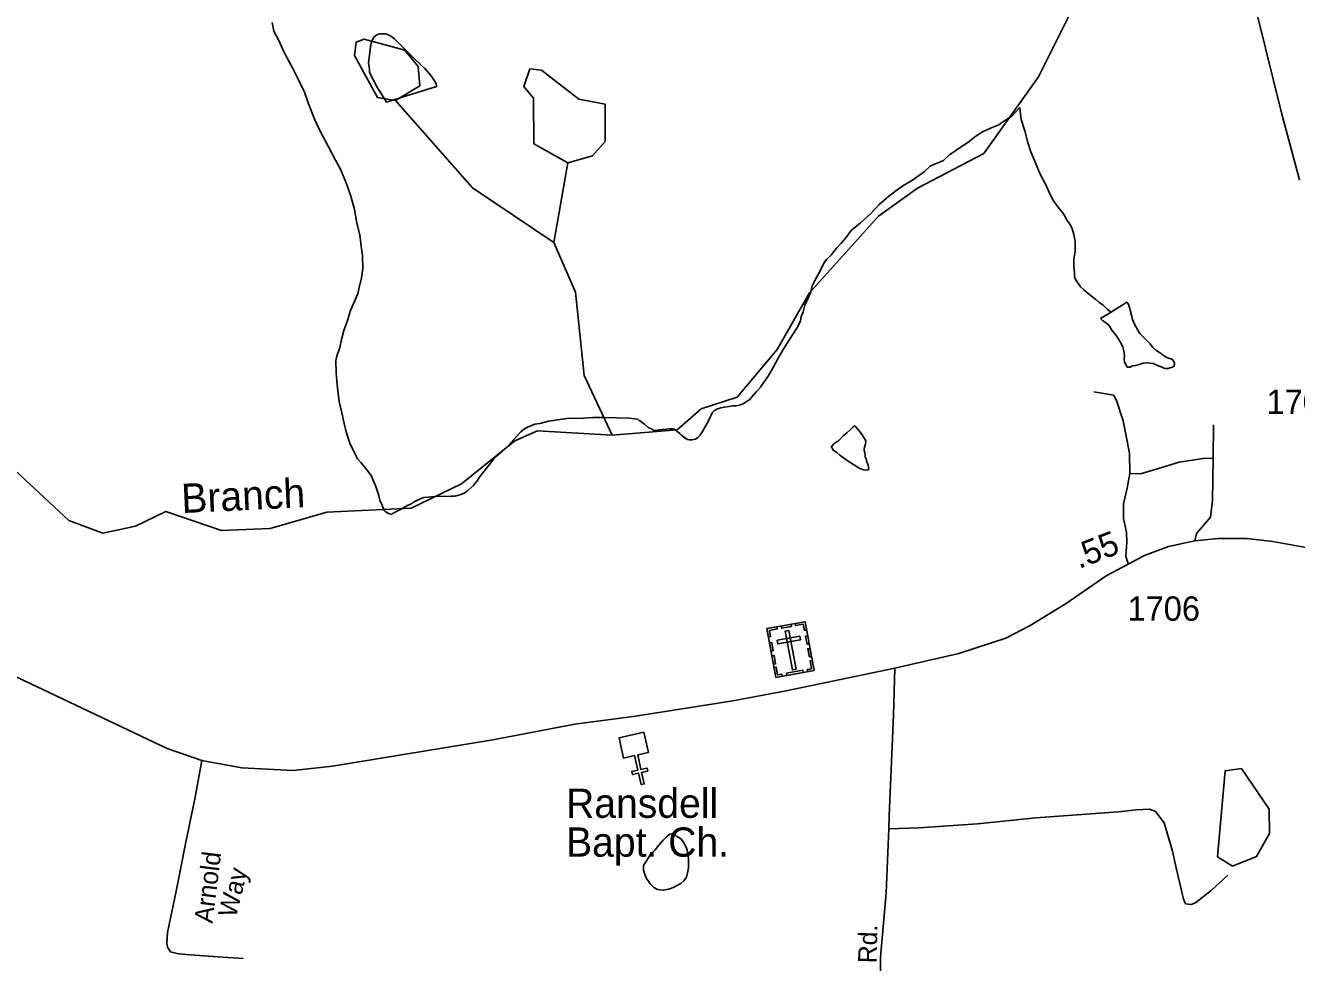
# Model space of a CAD drawing. Extents: x 2126262 to 2293712, y 749403 to 919119.
# Drawn here: x 2198409 to 2204929, y 819813 to 824620 of the extents above; entities that cross this region are included whole.
import ezdxf

# ---------------------------------------------------------------- set-up
doc = ezdxf.new("R2010")
doc.units = 0
for name, color, linetype in [('Exist Cultural Cemetery CELL', 7, 'Continuous'), ('Exist Cultural Church CELL', 7, 'Continuous'), ('Exist Cultural Church Label', 7, 'Continuous'), ('Exist Hydrographic Creek Single Shore', 7, 'Continuous'), ('Exist Hydrographic Creek Single Shore Label', 7, 'Continuous'), ('Exist Hydrographic Misc Water Feature', 7, 'Continuous'), ('Exist Hydrographic Pond Under 1500 Sq Ft', 7, 'Continuous'), ('Exist Road Non-System Type 51', 7, 'Continuous'), ('Exist Road Non-System Type 51 Label', 7, 'Continuous'), ('Exist Road Secondary Mileage Hundredths English Label', 7, 'Continuous'), ('Exist Road Secondary Type 51 Attributed', 7, 'Continuous'), ('Exist Road Secondary Type 51 Label', 7, 'Continuous'), ('Exist Road Secondary Type 51 Number Label', 7, 'Continuous')]:
    doc.layers.add(name, color=color, linetype=linetype)

msp = doc.modelspace()

# ---------------------------------------------------------------- linework, layer by layer
at = {"layer": 'Exist Cultural Cemetery CELL'}
for points in [[(2202212, 821525.3), (2202407.8, 821561.2), (2202453.7, 821310.8), (2202257.9, 821274.9)], [(2202284.9, 821538.7), (2202335.8, 821548), (2202337.9, 821536.8), (2202286.9, 821527.5)], [(2202415.7, 821518.6), (2202404.6, 821516.5), (2202398.7, 821548.2), (2202358.9, 821540.9), (2202356.8, 821551.8), (2202407.9, 821561.2)], [(2202219.8, 821482.7), (2202231, 821484.8), (2202225.2, 821516.4), (2202265.1, 821523.7), (2202263.1, 821534.7), (2202212, 821525.3)], [(2202264.4, 821465.7), (2202267.8, 821447.4), (2202383.6, 821468.6), (2202380.2, 821487)], [(2202324.5, 821516.2), (2202306.1, 821512.8), (2202342.7, 821313.3), (2202361.1, 821316.7)], [(2202417.7, 821444.6), (2202409.9, 821487.2), (2202421.1, 821489.3), (2202428.9, 821446.7)], [(2202233.2, 821409.8), (2202225.3, 821452.4), (2202236.5, 821454.4), (2202244.4, 821411.8)], [(2202429.5, 821379.8), (2202421.7, 821422.4), (2202432.9, 821424.4), (2202440.7, 821381.8)], [(2202245.3, 821343.7), (2202237.5, 821386.3), (2202248.7, 821388.3), (2202256.5, 821345.7)], [(2202421.1, 821304.8), (2202419.1, 821316.1), (2202440.7, 821320.1), (2202433.4, 821359.8), (2202444.4, 821361.8), (2202453.7, 821310.8)], [(2202290.4, 821280.9), (2202288.4, 821292.2), (2202266.7, 821288.2), (2202259.4, 821328), (2202248.5, 821326), (2202257.8, 821274.9)], [(2202312.3, 821296.5), (2202395.8, 821311.8), (2202397.9, 821300.6), (2202314.4, 821285.3)]]:
    msp.add_lwpolyline(points, close=True, dxfattribs=at)
at = {"layer": 'Exist Cultural Church CELL'}
msp.add_lwpolyline([(2201604.4, 820890.3), (2201549, 820877.6), (2201565.9, 820803.3), (2201597.1, 820810.4), (2201600.6, 820794.9), (2201569.4, 820787.8), (2201582.8, 820729.1), (2201567.1, 820725.6), (2201553.8, 820784.2), (2201522.6, 820777.1), (2201519, 820792.7), (2201550.2, 820799.8), (2201533.3, 820874), (2201477.1, 820861.3), (2201453.5, 820965.1), (2201580.8, 820994.1)], close=True, dxfattribs=at)
at = {"layer": 'Exist Hydrographic Creek Single Shore'}
for points in [[(2201418.6, 822518.5), (2201751.6, 822544.4), (2201875.4, 822653.4), (2202058.6, 822712), (2202264.6, 822957), (2202429.5, 823248.8), (2202784.4, 823641.7), (2202983.5, 823785.2), (2203324.5, 823961.9), (2203604.4, 824356.3), (2203768.5, 824684.2), (2204025.6, 824961), (2204241.5, 825061.6), (2204681.6, 825223), (2204872.5, 825383.1), (2205052.5, 825776.3), (2205350.5, 826134.3), (2205574.6, 826254.3), (2205857.6, 826281.3), (2206266.6, 826167.9)], [(2198152.5, 822461.3), (2198328.4, 822362.5), (2198630.5, 822080.7), (2198805.6, 822014.8), (2198972.5, 822050.7), (2199129.6, 822126.2), (2199413.6, 822028.4), (2199663.5, 822039.7), (2199954.5, 822122.3), (2200387.6, 822142.9), (2200645.5, 822268.7), (2200918.5, 822489.5), (2201034.5, 822539.6), (2201418.6, 822518.5)]]:
    msp.add_lwpolyline(points, dxfattribs=at)
at = {"layer": 'Exist Hydrographic Misc Water Feature'}
msp.add_line((2201119.6, 823505.5), (2201191.6, 823914.1), dxfattribs=at)
for points in [[(2199673.9, 824633.9), (2199682.1, 824590), (2199708.5, 824542.3), (2199728.8, 824496.4), (2199747.1, 824458.6), (2199779.7, 824398.7), (2199811.9, 824333), (2199840.4, 824277.2), (2199860.9, 824217.4), (2199893.3, 824135.6), (2199919.5, 824079.9), (2199962.2, 824000.2), (2199998.7, 823928.4), (2200027.2, 823878.7), (2200055.7, 823806.9), (2200077.8, 823743.1), (2200096.3, 823675.2), (2200108.8, 823605.3), (2200123.3, 823545.5), (2200131.5, 823487.5), (2200138.1, 823437.5), (2200138.5, 823373.6), (2200132.8, 823325.5), (2200121.1, 823275.5), (2200113.3, 823243.5), (2200076.2, 823157.2), (2200058.3, 823101.1), (2200042.6, 823055.1), (2200029, 823008.9), (2200021.4, 822967), (2200005.6, 822922.8), (2199999.9, 822900.8), (2200002.4, 822836.8), (2200006.7, 822796.9), (2200010.8, 822742.9), (2200017.3, 822691), (2200031.7, 822633.1), (2200044.2, 822577.2), (2200054.4, 822535.3), (2200072.7, 822477.4), (2200093.2, 822433.6), (2200111.5, 822395.7), (2200131.3, 822375.8), (2200159.6, 822340.1), (2200181.8, 822310.2), (2200194.1, 822282.4), (2200204.1, 822260.4), (2200214.4, 822228.5), (2200220.5, 822208.6), (2200226.7, 822184.6), (2200236.9, 822162.7), (2200238.8, 822156.7), (2200242.9, 822144.7), (2200247.2, 822132.7), (2200253.1, 822126.8), (2200271.2, 822116.9), (2200279.2, 822115), (2200287.2, 822111.1)], [(2200358.3, 824256.8), (2200260.5, 824226.2), (2200242.3, 824256), (2200214.2, 824299.8), (2200173.6, 824377.5), (2200173.4, 824393.5), (2200169.1, 824429.4), (2200172.8, 824467.5), (2200176.7, 824493.5), (2200178.5, 824511.5), (2200184.2, 824535.5), (2200188.3, 824547.5), (2200194.3, 824555.6), (2200196.3, 824559.6), (2200204.1, 824565.7), (2200214.2, 824573.7), (2200226.1, 824575.8), (2200256, 824576), (2200278.2, 824568.2), (2200302.4, 824550.4), (2200322.5, 824530.5), (2200386.8, 824465), (2200396.9, 824455), (2200439.1, 824415.3), (2200457.4, 824399.4), (2200479.3, 824373.6), (2200493.7, 824355.8), (2200507.6, 824335.8), (2200515.8, 824321.9), (2200517.9, 824305.9), (2200358.3, 824256.8)], [(2201119.6, 823505.5), (2200701.5, 823786.4), (2200306.6, 824234.1)], [(2201505.4, 822605.3), (2201533.3, 822601.5), (2201549.3, 822599.6), (2201557.3, 822593.7), (2201565.3, 822587.8), (2201585.6, 822571.9), (2201603.6, 822558), (2201619.6, 822550.1), (2201629.9, 822544.2), (2201639.9, 822542.2), (2201659.6, 822544.4), (2201675.6, 822546.5), (2201697.5, 822548.7), (2201713.5, 822550.8), (2201727.7, 822550.8), (2201737.5, 822549), (2201751.9, 822537.1), (2201765.8, 822527.1), (2201773.8, 822517.2), (2201781.8, 822511.2), (2201796, 822501.4), (2201804.2, 822495.4), (2201814.2, 822493.5), (2201828.2, 822493.6), (2201846.2, 822497.7), (2201857.9, 822505.8), (2201869.8, 822517.9), (2201881.7, 822535.9), (2201897.7, 822564.1), (2201911.4, 822588.1), (2201919.2, 822606.2), (2201925.1, 822620.3), (2201931.1, 822632.3), (2201940.9, 822642.3), (2201946.9, 822646.4), (2201954.9, 822650.5), (2201974.8, 822658.6), (2201994.9, 822660.7), (2202016.8, 822664.8), (2202036.9, 822669), (2202052.7, 822669.1), (2202062.5, 822669.2), (2202076.7, 822673.3), (2202090.6, 822679.4), (2202102.5, 822687.4), (2202124.5, 822701.6), (2202136.3, 822715.6), (2202156, 822739.8), (2202178.2, 822763.9), (2202197.9, 822792), (2202217.5, 822820.2), (2202245.4, 822868.4), (2202268.8, 822912.5), (2202294.6, 822956.7), (2202324.4, 823002.9), (2202350, 823043), (2202365.8, 823067.1), (2202383.6, 823103.3), (2202387.3, 823127.2), (2202397.4, 823151.3), (2202407, 823185.4), (2202421, 823217.4), (2202436.5, 823253.6), (2202444.3, 823283.7), (2202458.1, 823311.7), (2202486, 823363.9), (2202503.6, 823400), (2202517.3, 823418.1), (2202543.2, 823442.3), (2202555.1, 823460.3), (2202570.8, 823478.4), (2202592.8, 823502.6), (2202616.6, 823530.7), (2202644.3, 823566.9), (2202692, 823607.2), (2202745.6, 823655.6), (2202787.4, 823701.8), (2202835.2, 823742.2), (2202872.9, 823770.4), (2202914.5, 823800.7), (2202954.3, 823822.9), (2202982.4, 823843.1), (2203018.1, 823869.4), (2203049.9, 823897.6), (2203075.9, 823909.8), (2203097.8, 823917.9), (2203117.5, 823926.1), (2203149.3, 823958.3), (2203159.3, 823962.3), (2203203, 823992.6), (2203243, 824018.9), (2203282.8, 824051.2), (2203320.5, 824075.4), (2203366.5, 824095.7), (2203402.3, 824110), (2203430, 824130.2), (2203469.8, 824156.4), (2203491.9, 824180.6), (2203509.6, 824198.7)], [(2203976.9, 823148.3), (2203972.8, 823152.2), (2203956.6, 823164.2), (2203934.7, 823185.9), (2203916.4, 823197.8), (2203898.4, 823213.7), (2203862.1, 823243.5), (2203836, 823265.2), (2203819.8, 823279.1), (2203793.6, 823319), (2203789.7, 823330.9), (2203789.3, 823350.9), (2203787, 823382.9), (2203786.8, 823416.8), (2203792.5, 823462.9), (2203792.3, 823510.9), (2203786.2, 823546.8), (2203777.8, 823576.8), (2203767.5, 823598.7), (2203751.5, 823618.5), (2203733.3, 823652.4), (2203699, 823696.2), (2203680.8, 823724), (2203660.7, 823759.9), (2203644.3, 823797.8), (2203611.9, 823859.5), (2203583.6, 823927.3), (2203565.1, 823971.1), (2203550.8, 824019), (2203534.4, 824078.9), (2203516.1, 824136.8), (2203511.8, 824164.7), (2203509.6, 824198.7)], [(2201418.6, 822518.5), (2201274.6, 822823.2), (2201229.5, 823250.6), (2201119.6, 823505.5)], [(2203976.9, 823148.3), (2203984.7, 823154.3), (2204034.5, 823184.7), (2204058.3, 823200.8), (2204062.4, 823194.8), (2204068.5, 823182.9), (2204072.7, 823166.9), (2204076.5, 823152.9), (2204082.9, 823127), (2204086.8, 823111), (2204097.1, 823087.2), (2204115.3, 823057.3), (2204125.3, 823039.3), (2204177.8, 822985.7), (2204191.8, 822967.8), (2204206.1, 822953.9), (2204226, 822942.1), (2204244.1, 822928.2), (2204260.3, 822918.4), (2204272.4, 822912.4), (2204278.3, 822910.5), (2204288.4, 822908.5), (2204292.3, 822906.5), (2204302.3, 822888.6), (2204302.5, 822882.6), (2204300.7, 822876.6), (2204300.7, 822872.6), (2204294.5, 822868.6), (2204286.5, 822864.5), (2204278.5, 822862.5), (2204272.6, 822860.4), (2204254.5, 822860.3), (2204248.6, 822862.3), (2204238.5, 822866.1), (2204218.6, 822874), (2204192.6, 822885.9), (2204162.7, 822889.6), (2204142.6, 822887.5), (2204116.5, 822879.3), (2204102.6, 822875.2), (2204086.6, 822873.1), (2204074.7, 822867), (2204060.6, 822866.9), (2204054.6, 822876.9), (2204046.6, 822892.8), (2204044.4, 822906.8), (2204046.4, 822924.8), (2204042.1, 822950.8), (2204037.8, 822970.7), (2204023.8, 822996.6), (2204003.5, 823028.5), (2203981.4, 823056.4), (2203969.3, 823076.2), (2203959.1, 823088.1), (2203935.1, 823104), (2203923.2, 823115.9), (2203976.9, 823148.3)], [(2200287.2, 822111.1), (2200295.2, 822117.1), (2200333.1, 822137.4), (2200364.9, 822155.6), (2200386.8, 822165.7), (2200406.5, 822177.9), (2200430.5, 822190), (2200452.7, 822198.2), (2200474.6, 822200.3), (2200526.3, 822204.7), (2200558.3, 822202.9), (2200592.3, 822205.1), (2200610.3, 822205.2), (2200636.4, 822211.4), (2200658.3, 822219.5), (2200676.2, 822231.7), (2200706.1, 822259.9), (2200715.9, 822271.9), (2200725.8, 822284.1), (2200735.6, 822300.1), (2200755.5, 822324.2), (2200773.4, 822348.3), (2200787.3, 822366.4), (2200809, 822394.5), (2200824.8, 822410.7), (2200850.9, 822432.8), (2200886.6, 822465), (2200912.4, 822493.2), (2200930, 822513.4), (2200950.1, 822535.5), (2200963.9, 822547.6), (2200979.9, 822557.7), (2201021.9, 822574), (2201047.5, 822578.2), (2201091.6, 822590.4), (2201149.6, 822598.9), (2201185.3, 822603.1), (2201271.4, 822605.7), (2201319.4, 822608.1), (2201377.4, 822608.4), (2201505.4, 822605.3)], [(2202681.4, 822543.5), (2202693.3, 822529.6), (2202699.6, 822521.6), (2202703.5, 822513.6), (2202711.5, 822501.7), (2202715.6, 822495.7), (2202719.9, 822485.7), (2202717.9, 822471.7), (2202712.1, 822455.8), (2202710.1, 822447.7), (2202710.1, 822437.8), (2202712.1, 822433.8), (2202716, 822419.8), (2202716.4, 822405.8), (2202720.3, 822397.8), (2202724.6, 822379.8), (2202730.6, 822365.9), (2202732.6, 822353.9), (2202734.9, 822346), (2202732.8, 822342), (2202728.9, 822339.9), (2202716.8, 822337.8), (2202706.8, 822339.7), (2202689, 822347.6), (2202660.7, 822363.4), (2202618.4, 822391.1), (2202586.4, 822414.9), (2202570, 822428.7), (2202552.2, 822440.6), (2202546, 822452.6), (2202542.1, 822456.6), (2202555.9, 822472.6), (2202581.9, 822492.8), (2202603.7, 822515), (2202621.7, 822529.1), (2202639.3, 822545.2), (2202653.3, 822559.3), (2202661.3, 822565.3), (2202667.4, 822561.4), (2202681.4, 822543.5)], [(2201806.8, 820366.2), (2201802.5, 820390.1), (2201796.4, 820408.1), (2201784.3, 820430), (2201772.2, 820445.8), (2201764.2, 820451.8), (2201750, 820459.7), (2201740.2, 820469.7), (2201730.1, 820473.6), (2201724.2, 820473.5), (2201714.1, 820471.5), (2201702, 820463.4), (2201680.3, 820441.2), (2201656.5, 820413.1), (2201638.7, 820391), (2201614.9, 820368.8), (2201606.9, 820352.8), (2201587, 820324.6), (2201579, 820310.6), (2201579.4, 820286.6), (2201585.6, 820264.7), (2201595.6, 820240.7), (2201603.8, 820230.8), (2201613.9, 820216.8), (2201632.1, 820197), (2201648.1, 820189.1), (2201662.1, 820185.2), (2201682.2, 820183.4), (2201714.1, 820191.5), (2201733.8, 820199.7), (2201769.9, 820217.9), (2201785.7, 820232), (2201799.6, 820250.1), (2201805.4, 820272.2), (2201809.1, 820298.1), (2201809.1, 820324.2), (2201808.9, 820344.2), (2201806.8, 820366.2)]]:
    msp.add_lwpolyline(points, dxfattribs=at)
at = {"layer": 'Exist Hydrographic Pond Under 1500 Sq Ft'}
for points in [[(2200306.6, 824234.1), (2200214.5, 824249.2), (2200096.6, 824464.9), (2200104.6, 824533.6), (2200146.4, 824549.1), (2200354.6, 824492.3), (2200422.4, 824408.9), (2200431.5, 824310.3), (2200306.6, 824234.1)], [(2201191.6, 823914.1), (2201016.5, 824012.8), (2201014.6, 824245.8), (2200964.6, 824305.8), (2200996.6, 824397), (2201055.4, 824389.3), (2201247.6, 824240.9), (2201381.5, 824215.2), (2201382.5, 824025), (2201316.5, 823950.8), (2201191.6, 823914.1)], [(2204599.6, 820307.4), (2204723.6, 820357.3), (2204789.6, 820474.1), (2204788.6, 820598.7), (2204645.5, 820808.4), (2204562.5, 820796.9), (2204523.5, 820354.9), (2204599.6, 820307.4)]]:
    msp.add_lwpolyline(points, dxfattribs=at)
at = {"layer": 'Exist Road Non-System Type 51'}
msp.add_line((2204500.6, 822399.1), (2204502, 822571.4), dxfattribs=at)
for points in [[(2204073.7, 822321.5), (2204071.6, 822425.5), (2204039.5, 822591), (2204006.1, 822690.2), (2203990.7, 822723.7), (2203888.9, 822740.4)], [(2204500.6, 822399.1), (2204449, 822398.3), (2204326.2, 822378.7), (2204238.3, 822352.2), (2204128.1, 822318.7), (2204073.7, 822321.5)], [(2204407.2, 821976), (2204414.8, 822013), (2204487.4, 822096.8), (2204497.9, 822182.7), (2204500.6, 822399.1)], [(2204073.7, 822321.5), (2204059.8, 822245.4), (2204040.2, 822165.9), (2204041.6, 822090.5), (2204057, 822018.7), (2204058.4, 821968.4), (2204052.8, 821895.8), (2204065.7, 821859.5)], [(2199312.7, 820848.3), (2199277.5, 820653.2), (2199230.1, 820421.4), (2199182.6, 820178.4), (2199138, 819967), (2199133.1, 819910.5), (2199137.3, 819890.9), (2199152.6, 819867.2), (2199194.5, 819857.4), (2199253.1, 819851.8), (2199421.9, 819840.7), (2199525.1, 819833.7)], [(2202836.7, 820497.9), (2202990.9, 820504.2), (2203292.3, 820523.7), (2203590.9, 820554.5), (2204015.1, 820585.2), (2204105.9, 820596.2), (2204176.3, 820599.6), (2204205.6, 820587.1), (2204248.9, 820529.8), (2204292.1, 820384.6), (2204311.7, 820298), (2204348.6, 820138.1), (2204359.8, 820114.4), (2204389.1, 820110.2), (2204412.8, 820121.4), (2204491, 820181.4), (2204576.1, 820261)]]:
    msp.add_lwpolyline(points, dxfattribs=at)
at = {"layer": 'Exist Road Secondary Type 51 Attributed'}
for points in [[(2199861.1, 825447.3), (2200037.6, 825431.3), (2200309.1, 825413.9), (2200428.2, 825407.6), (2200923.5, 825379.6), (2201162.8, 825369.1), (2201448.8, 825374.7), (2201659.4, 825388.7), (2202265.6, 825410.3), (2202485.4, 825432), (2203028.8, 825510.9), (2203429.2, 825570.9), (2203608.4, 825587), (2203802.4, 825581.4), (2204028.4, 825540.9), (2204237.6, 825468.3), (2204370.2, 825387.3), (2204442, 825315.4), (2204532.7, 825216.2), (2204595.5, 825108.7), (2204667.3, 824883.2), (2204728.7, 824668.2), (2204852.2, 824171.8), (2204943.6, 823827.6)], [(2193513.9, 823774.3), (2194446.5, 823494.3), (2194676, 823411.2), (2194787.6, 823356.8), (2194934.1, 823264.6), (2195629.6, 822780.8), (2195958.9, 822546.2), (2196408.8, 822246.7), (2196565, 822153.1), (2197346.3, 821773.3), (2197882, 821522), (2198364.7, 821276.3), (2199134.9, 820910.4), (2199312.7, 820848.3), (2199517.8, 820810.6), (2199782.2, 820797.3), (2199983.1, 820819.7), (2200805.5, 820954.4), (2201227.5, 821034.7), (2201538.6, 821076.6), (2202037.4, 821155.5), (2202310.8, 821205.7), (2202867.2, 821322.7)], [(2202867.2, 821322.7), (2203195.7, 821397.5), (2203437.8, 821476.4), (2203561.9, 821540.7), (2203747.5, 821655.2), (2203951.9, 821796.9), (2204147.9, 821900.9), (2204272, 821947), (2204407.2, 821976), (2204525.8, 821987.2), (2204673.6, 821987.2), (2204806.2, 821973.2), (2205032.9, 821932), (2205339.8, 821866.4), (2205521.2, 821816.2), (2205613.3, 821781.2)], [(2203114.4, 818797), (2202932.3, 819137), (2202855.6, 819320), (2202810.9, 819502.9), (2202794.9, 819647.4), (2202794.2, 819839.5), (2202822.8, 820169.7), (2202836.7, 820497.9), (2202838.8, 820565.1), (2202861.2, 821081.8), (2202867.2, 821322.7)]]:
    msp.add_lwpolyline(points, dxfattribs=at)

# ---------------------------------------------------------------- texts
at = {"layer": 'Exist Cultural Church Label'}
for s, p in [('Ransdell', (2201181.5, 820554.9)), ('Bapt. Ch.', (2201181.5, 820355.7))]:
    msp.add_text(s, height=150, dxfattribs=at).set_placement(p)
at = {"layer": 'Exist Hydrographic Creek Single Shore Label'}
msp.add_text('Branch', height=150, rotation=2.7247, dxfattribs=at).set_placement((2199211.4, 822118))
at = {"layer": 'Exist Road Non-System Type 51 Label'}
for s, rotation, p in [('Arnold', 82.97411, (2199368.1, 820011.3)), ('Way', 76.16745, (2199487.9, 820038.6))]:
    msp.add_text(s, height=95, rotation=rotation, dxfattribs=at).set_placement(p)
at = {"layer": 'Exist Road Secondary Mileage Hundredths English Label'}
msp.add_text('.55', height=125, rotation=21.16013, dxfattribs=at).set_placement((2203812.6, 821831))
at = {"layer": 'Exist Road Secondary Type 51 Label'}
msp.add_text('Rd.', height=95, rotation=88.42589, dxfattribs=at).set_placement((2202774.1, 819808.1))
at = {"layer": 'Exist Road Secondary Type 51 Number Label'}
for s, p in [('1704', (2204774.5, 822626.1)), ('1706', (2204061.5, 821565.8))]:
    msp.add_text(s, height=125, dxfattribs=at).set_placement(p)

doc.saveas('drawing.dxf')
